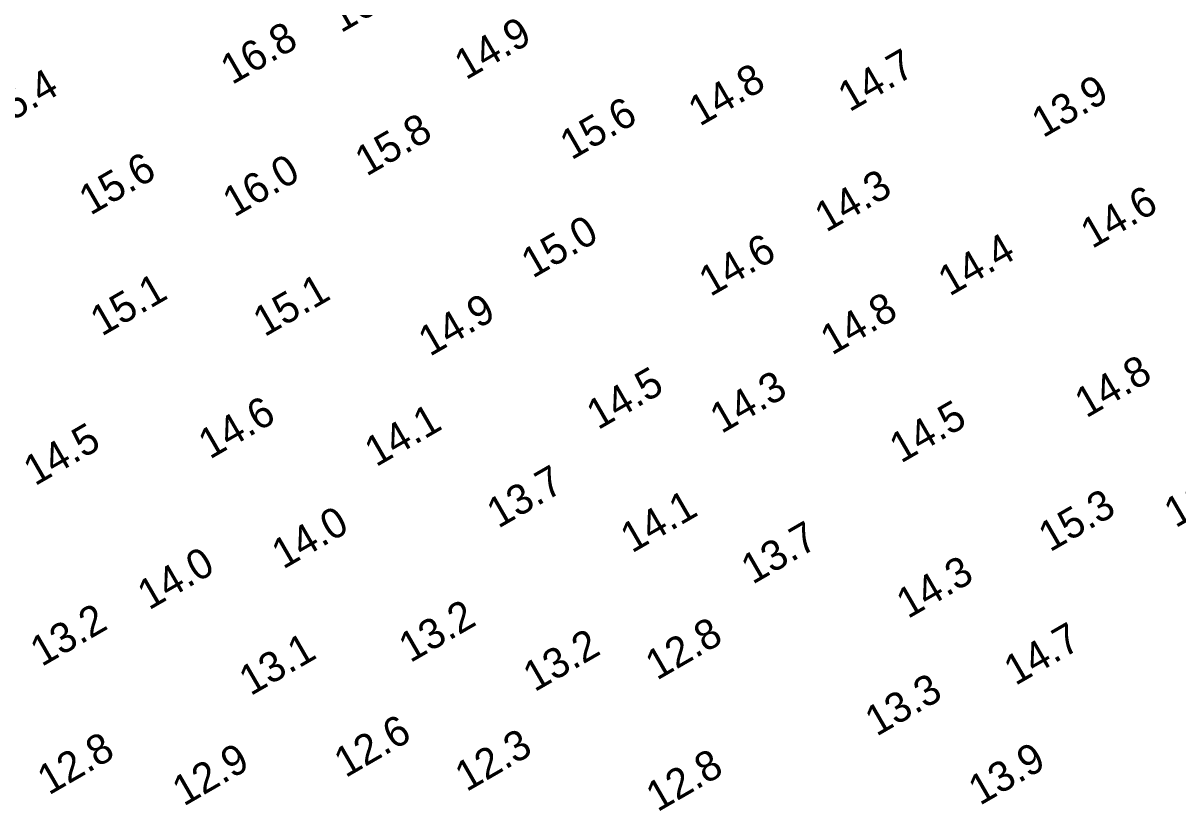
# Model space of a CAD drawing. Extents: x 3024098 to 3056816, y 418252 to 509144.
# Drawn here: x 3039736.7 to 3039928.7, y 418767.5 to 418898.4 of the extents above; entities that cross this region are included whole.
import ezdxf

# ---------------------------------------------------------------- set-up
doc = ezdxf.new("R2010")
doc.units = 0
doc.layers.add('V-TOPO-SOUN-0911', color=7, linetype='Continuous')

msp = doc.modelspace()

# ---------------------------------------------------------------- texts
at = {"layer": 'V-TOPO-SOUN-0911'}
for s, p in [('16.0 ', (3039789.56, 418896.72)), ('14.9 ', (3039810.34, 418888.89)), ('16.8 ', (3039771.46, 418888.1)), ('14.7 ', (3039874.12, 418883.57)), ('14.8 ', (3039849.22, 418881.18)), ('15.4 ', (3039731.7, 418880.26)), ('13.9 ', (3039906.31, 418879.27)), ('15.6 ', (3039827.89, 418875.57)), ('15.8 ', (3039793.81, 418872.87)), ('15.6 ', (3039747.91, 418866.38)), ('16.0 ', (3039771.81, 418866.08)), ('14.3 ', (3039870.25, 418863.56)), ('14.6 ', (3039914.47, 418860.84)), ('15.0 ', (3039821.45, 418855.91)), ('14.6 ', (3039850.99, 418852.87)), ('14.4 ', (3039890.76, 418852.93)), ('15.1 ', (3039749.79, 418846.28)), ('15.1 ', (3039776.86, 418846.18)), ('14.9 ', (3039804.34, 418842.92)), ('14.8 ', (3039871.2, 418843.12)), ('14.8 ', (3039913.49, 418832.68)), ('14.5 ', (3039832.31, 418830.72)), ('14.3 ', (3039852.83, 418830.09)), ('14.6 ', (3039767.76, 418825.83)), ('14.5 ', (3039882.68, 418825.17)), ('14.1 ', (3039795.4, 418824.56)), ('14.5 ', (3039738.68, 418821.4)), ('13.7 ', (3039815.72, 418814.34)), ('16.8 ', (3039928.35, 418814.41)), ('14.1 ', (3039837.95, 418810.23)), ('15.3 ', (3039907.46, 418810.41)), ('14.0 ', (3039779.95, 418807.55)), ('13.7 ', (3039858.01, 418805.03)), ('14.0 ', (3039757.64, 418800.76)), ('14.3 ', (3039883.83, 418799.32)), ('13.2 ', (3039739.8, 418791.35)), ('13.2 ', (3039801.09, 418792)), ('12.8 ', (3039842.1, 418789.08)), ('14.7 ', (3039901.71, 418788.2)), ('13.2 ', (3039821.76, 418787.15)), ('13.1 ', (3039774.53, 418786.5)), ('13.3 ', (3039878.62, 418779.76)), ('12.6 ', (3039790.33, 418772.88)), ('12.8 ', (3039740.99, 418769.99)), ('12.3 ', (3039810.44, 418770.55)), ('12.9 ', (3039763.43, 418768.15)), ('13.9 ', (3039895.81, 418768.28)), ('12.8 ', (3039842.2, 418767.2))]:
    msp.add_text(s, height=5, rotation=30, dxfattribs=at).set_placement(p)

doc.saveas('drawing.dxf')
